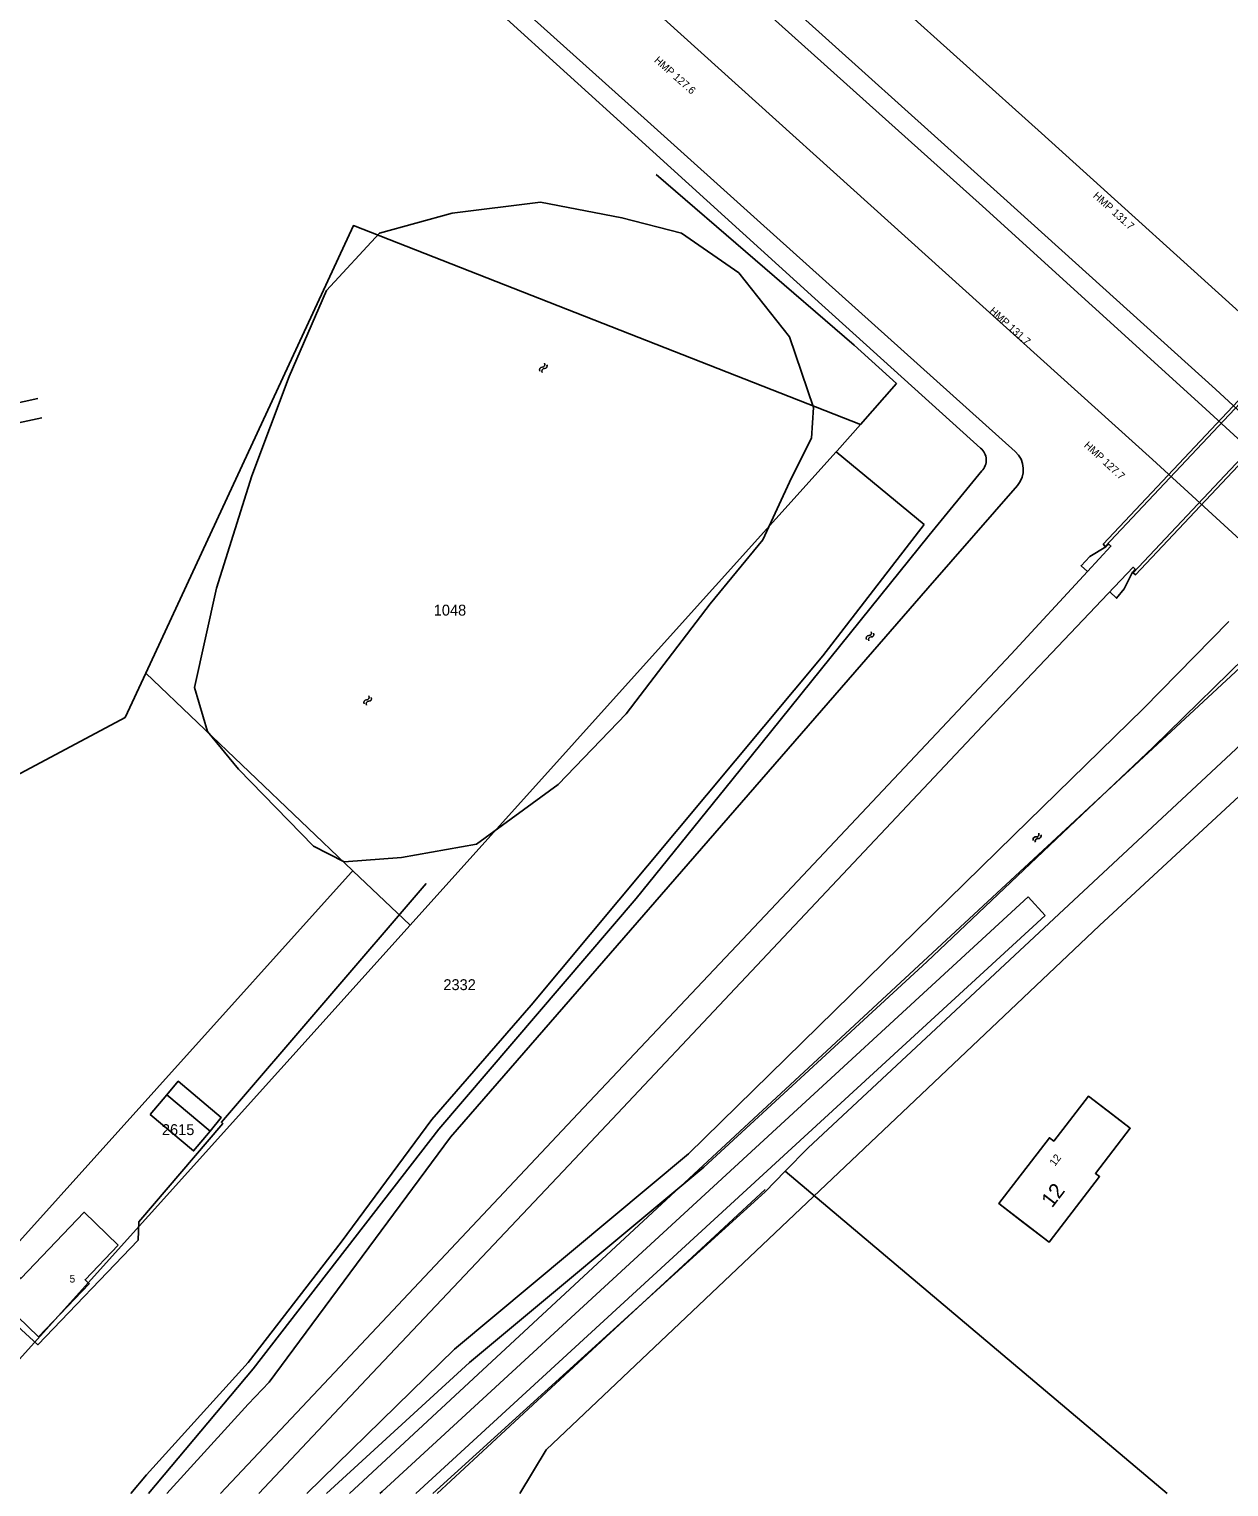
# Model space of a CAD drawing. Extents: x 148816 to 151297, y 399515 to 402500.
# Drawn here: x 150504.3 to 150702.5, y 402001.1 to 402241.7 of the extents above; entities that cross this region are included whole.
import ezdxf

# ---------------------------------------------------------------- set-up
doc = ezdxf.new("R2010")
doc.units = 0
for name, color, linetype in [('B01 Hoofdgebouw  [T] Norm', 7, 'Continuous'), ('B01 hoofgebouw', 7, 'Continuous'), ('B02 Bijgebouw  [T] Norm', 7, 'Continuous'), ('B03 Overig opstal  [D] Norm', 7, 'Continuous'), ('G01 perceelsgrens', 7, 'Continuous'), ('Q05 Bomenrij  [D] Gem', 7, 'Continuous'), ('Q19 Overig lijnvormig object  [D] Gem', 7, 'Continuous'), ('S05 Water  Norm', 7, 'Continuous'), ('T04 Haag heg  [D] Gem', 7, 'Continuous'), ('T09 Insteek water  [T] Norm', 7, 'Continuous'), ('V00 Kant verharding algemeen  [T] Norm', 7, 'Continuous'), ('V06 Kant onverhard  [D] Norm', 7, 'Continuous'), ('Z01 perceelnummer', 7, 'Continuous'), ('Z02 huisnummer', 7, 'Continuous'), ('Z02 Huisnummer  [Tekst] Norm', 7, 'Continuous')]:
    doc.layers.add(name, color=color, linetype=linetype)

msp = doc.modelspace()

# ---------------------------------------------------------------- linework, layer by layer
at = {"layer": 'B01 Hoofdgebouw  [T] Norm'}
msp.add_lwpolyline([(150664.48, 402047.88), (150672.83, 402058.74), (150673.55, 402058.18), (150679.29, 402065.62), (150686.16, 402060.31), (150680.43, 402052.86), (150681.11, 402052.34), (150672.77, 402041.49)], close=True, dxfattribs=at)
at = {"layer": 'B01 hoofgebouw'}
for points in [[(150524.34, 402062.6), (150531.48, 402056.58), (150534.21, 402059.82), (150527.07, 402065.84), (150524.34, 402062.6)], [(150683.25, 402062.56), (150679.29, 402065.62), (150673.55, 402058.18), (150672.83, 402058.74), (150664.48, 402047.88), (150668.44, 402044.83)], [(150683.25, 402062.56), (150686.16, 402060.31)], [(150672.77, 402041.49), (150681.11, 402052.34), (150680.43, 402052.86), (150686.16, 402060.31)], [(150519.06, 402041.01), (150513.58, 402035.29), (150514.26, 402034.63), (150505.87, 402025.88), (150498.86, 402032.6), (150502.26, 402036.14), (150502.95, 402035.48), (150513.44, 402046.43), (150519.06, 402041.01)], [(150668.44, 402044.83), (150672.77, 402041.49)]]:
    msp.add_lwpolyline(points, dxfattribs=at)
at = {"layer": 'B02 Bijgebouw  [T] Norm'}
msp.add_lwpolyline([(150524.34, 402062.6), (150531.48, 402056.58), (150534.21, 402059.82), (150527.07, 402065.84), (150524.34, 402062.6)], dxfattribs=at)
msp.add_lwpolyline([(150519.06, 402041.01), (150513.58, 402035.29), (150514.26, 402034.63), (150505.87, 402025.88), (150498.86, 402032.6), (150502.26, 402036.14), (150502.95, 402035.48), (150513.44, 402046.43)], close=True, dxfattribs=at)
at = {"layer": 'B03 Overig opstal  [D] Norm'}
msp.add_lwpolyline([(150527.07, 402065.84), (150528.95, 402068.07), (150536.04, 402062.09), (150534.21, 402059.82)], dxfattribs=at)
at = {"layer": 'G01 perceelsgrens'}
for points in [[(150647.58, 402183.24), (150640.55, 402189.56), (150607.9, 402217.75)], [(150641.62, 402176.48), (150557.88, 402209.33), (150523.58, 402135.41)], [(150641.62, 402176.48), (150647.58, 402183.24)], [(150637.61, 402171.97), (150637.75, 402172.12), (150641.62, 402176.48)], [(150567.23, 402093.82), (150607.72, 402138.79), (150637.61, 402171.97)], [(150637.61, 402171.97), (150652.15, 402159.98)], [(150521.12, 402000), (150523.71, 402003.1), (150540.5, 402021.63), (150555.84, 402041.53), (150570.81, 402061.78), (150587.24, 402080.65), (150635.43, 402138.29), (150652.15, 402159.98)], [(150557.24, 402000), (150707.33, 402139.15)], [(150523.58, 402135.41), (150520.2, 402128.14)], [(150523.58, 402135.41), (150557.74, 402102.85), (150557.78, 402102.82)], [(150629.2, 402053.21), (150632.96, 402057.05), (150714.2, 402132.75)], [(150440.27, 402085.52), (150520.2, 402128.14)], [(150502.67, 402022.11), (150501.37, 402023.37), (150496.37, 402028.23), (150496.18, 402028.41), (150494.86, 402029.69), (150493.29, 402031.21), (150557.53, 402102.55), (150557.78, 402102.82)], [(150557.78, 402102.82), (150567.23, 402093.82)], [(150502.67, 402022.11), (150567.23, 402093.82)], [(150571.01, 402000), (150625.88, 402049.83), (150629.2, 402053.21)], [(150629.2, 402053.21), (150692.25, 402000)]]:
    msp.add_lwpolyline(points, dxfattribs=at)
at = {"layer": 'Q05 Bomenrij  [D] Gem'}
msp.add_line((150625.88, 402050.19), (150571.72, 402000), dxfattribs=at)
at = {"layer": 'Q19 Overig lijnvormig object  [D] Gem'}
for p, q in [((150681.11, 402093.77), (150784.72, 402189.88)), ((150589.72, 402007.25), (150681.11, 402093.77)), ((150589.72, 402007.25), (150585.35, 402000))]:
    msp.add_line(p, q, dxfattribs=at)
at = {"layer": 'S05 Water  Norm'}
for centre, start, end in [((150589.04, 402185.52), 87.201, 211.056), ((150589.43, 402185.29), 87.201, 211.056), ((150589.08, 402186.37), 267.201, 31.056), ((150589.47, 402186.14), 267.201, 31.056), ((150642.99, 402141.21), 87.201, 211.056), ((150643.04, 402142.06), 267.201, 31.056), ((150643.42, 402141.83), 267.201, 31.056), ((150643.38, 402140.98), 87.201, 211.056), ((150560.04, 402130.6), 87.201, 211.056), ((150560.42, 402130.37), 87.201, 211.056), ((150560.08, 402131.45), 267.201, 31.056), ((150560.47, 402131.22), 267.201, 31.056), ((150670.55, 402107.99), 81.9197, 205.7747), ((150670.91, 402107.72), 81.9197, 205.7747), ((150670.67, 402108.83), 261.9197, 25.7747), ((150671.03, 402108.56), 261.9197, 25.7747)]:
    msp.add_arc(centre, 0.425, start, end, dxfattribs=at)
at = {"layer": 'T04 Haag heg  [D] Gem'}
msp.add_lwpolyline([(150569.92, 402100.72), (150536.09, 402061.3), (150536.3, 402061.1), (150522.43, 402044.85), (150522.36, 402041.86), (150505.77, 402024.56), (150498.88, 402030.84), (150494.27, 402026.02)], dxfattribs=at)
at = {"layer": 'T09 Insteek water  [T] Norm'}
for points in [[(150497.21, 402324.87), (150518.81, 402303.1), (150526.32, 402296.21), (150541.81, 402282.99), (150557.39, 402269.96), (150565.2, 402263.51), (150584.03, 402246.72), (150606.46, 402226.58), (150625.12, 402209.8), (150667.18, 402172.01)], [(150661.46, 402172.57), (150634.08, 402197.31), (150604.33, 402224.23), (150581.99, 402244.49), (150565.58, 402259.45), (150539.33, 402280.73), (150520.12, 402296.73), (150494.65, 402322.33)], [(150524.05, 402000), (150541.3, 402020.59), (150571.97, 402060.17), (150604.6, 402098.26), (150620.38, 402117.77), (150652.94, 402158.23), (150661.67, 402168.82)], [(150667.53, 402166.41), (150652.76, 402149.44), (150639.61, 402134.35)], [(150550.18, 402000), (150567.42, 402016.86), (150574.57, 402023.86), (150613.24, 402056.11), (150666.89, 402108.61), (150688.35, 402129.61), (150702.45, 402143.97)], [(150707.51, 402140.38), (150689.98, 402123.23), (150671.8, 402105.99), (150652.56, 402087.76), (150615.77, 402053.86), (150577.03, 402021.62), (150553.44, 402000)], [(150639.61, 402134.35), (150573.9, 402058.86), (150546.95, 402022.42), (150543.96, 402018.37), (150540.52, 402014.74), (150527.06, 402000)]]:
    msp.add_lwpolyline(points, dxfattribs=at)
msp.add_lwpolyline([(150551.28, 402106.85), (150538.91, 402119.59), (150533.81, 402125.78), (150531.63, 402133.07), (150535.27, 402149.45), (150541.09, 402168.02), (150547.28, 402184.4), (150553.46, 402198.6), (150562.2, 402208.07), (150574.21, 402211.35), (150588.76, 402213.17), (150602.23, 402210.62), (150612.05, 402208.07), (150621.51, 402201.52), (150629.88, 402190.96), (150633.88, 402179.31), (150633.52, 402174.21), (150630.24, 402167.66), (150625.51, 402157.46), (150616.78, 402146.9), (150602.95, 402128.7), (150591.67, 402117.05), (150578.21, 402107.22), (150565.84, 402105.03), (150556.38, 402104.3)], close=True, dxfattribs=at)
for centre, radius, start, end in [((150659.84, 402170.6), 2.55, 315.6539, 50.6635), ((150664.53, 402169.04), 3.99, 318.8122, 48.2156)]:
    msp.add_arc(centre, radius, start, end, dxfattribs=at)
at = {"layer": 'V00 Kant verharding algemeen  [T] Norm'}
msp.add_line((150672.13, 402095.41), (150669.29, 402098.51), dxfattribs=at)
for points in [[(150572.39, 402298.44), (150625.5, 402249.69), (150665.31, 402213.82), (150700.24, 402182.31), (150736.91, 402148.48), (150773.31, 402114.66), (150809.6, 402080.14), (150845.73, 402045.27), (150881.4, 402010.3), (150891.64, 402000)], [(150597.62, 402291.46), (150634.33, 402258), (150671.52, 402224.55), (150708.77, 402190.89), (150740.87, 402161.34), (150780.23, 402124.77), (150814.53, 402092.26), (150854.86, 402053.32), (150891.15, 402017.71), (150908.96, 402000)], [(150582.61, 402284.33), (150623.37, 402247.03), (150661.77, 402212.53), (150698.01, 402179.64), (150734.83, 402145.89), (150771.27, 402111.82), (150807.56, 402077.5), (150843.45, 402042.85), (150879.17, 402007.77), (150886.95, 402000)], [(150574.95, 402274.33), (150689.86, 402170.7), (150726.61, 402137.04), (150763.01, 402103.04), (150799.21, 402068.77), (150835.1, 402034.11), (150869.89, 402000)], [(150681.67, 402156.73), (150682.04, 402156.36), (150723.06, 402199.89), (150722.69, 402200.23), (150681.67, 402156.73)], [(150728.05, 402195.18), (150727.67, 402195.54), (150686.63, 402152.01), (150687.01, 402151.67), (150728.05, 402195.18)], [(150679.09, 402152.22), (150678.06, 402153.17), (150679.49, 402154.72), (150682.13, 402156.28), (150682.61, 402156.75), (150682.98, 402156.41), (150679.09, 402152.22), (150666.49, 402138.58), (150627.68, 402097.34), (150595.02, 402062.73), (150552.98, 402018.12), (150535.92, 402000)], [(150682.78, 402148.85), (150683.9, 402147.79), (150685.18, 402149.33), (150686.56, 402152.1), (150687, 402152.58), (150686.63, 402152.92), (150661.75, 402126.76), (150627.14, 402089.97), (150594.37, 402055.2), (150560.06, 402018.88), (150542.27, 402000)], [(150562.22, 402000), (150562.63, 402000.37), (150669.29, 402098.51)], [(150672.13, 402095.41), (150568.21, 402000)]]:
    msp.add_lwpolyline(points, dxfattribs=at)
at = {"layer": 'V06 Kant onverhard  [D] Norm'}
for p, q in [((150382.38, 402154.18), (150505.74, 402180.76)), ((150383.07, 402151.02), (150506.43, 402177.6))]:
    msp.add_line(p, q, dxfattribs=at)

# ---------------------------------------------------------------- texts
at = {"layer": 'S05 Water  Norm'}
for s, rotation, p in [('HMP 127.6', 318.5149, (150607.45, 402236.44)), ('HMP 131.7', 318, (150679.92, 402214.1)), ('HMP 131.7', 318, (150662.8, 402195.07)), ('HMP 127.7', 317.4519, (150678.43, 402172.9))]:
    msp.add_text(s, height=1.25, rotation=rotation, dxfattribs=at).set_placement(p)
at = {"layer": 'Z01 perceelnummer'}
for s, p in [('1048', (150571.15, 402144.94)), ('2332', (150572.74, 402083.11)), ('2615', (150526.26, 402059.18))]:
    msp.add_text(s, height=1.8, dxfattribs=at).set_placement(p)
at = {"layer": 'Z02 huisnummer'}
msp.add_text('12', height=2.5, rotation=52.4314, dxfattribs=at).set_placement((150673.25, 402047.04))
at = {"layer": 'Z02 Huisnummer  [Tekst] Norm'}
msp.add_text('12', height=1.25, rotation=53, dxfattribs=at).set_placement((150673.73, 402053.95))
msp.add_text('5', height=1.25, dxfattribs=at).set_placement((150511.01, 402034.84))

doc.saveas('drawing.dxf')
